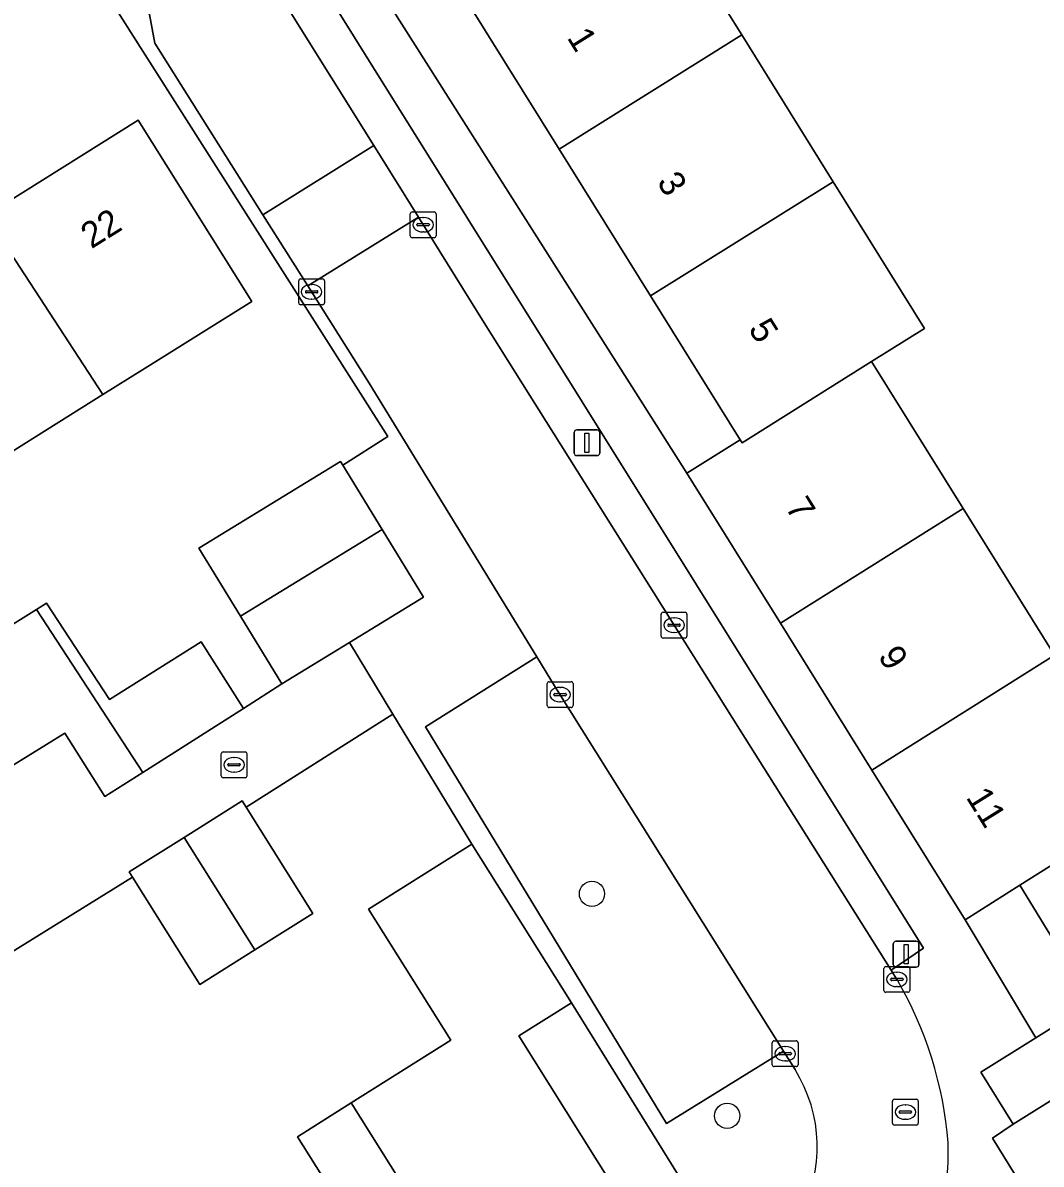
# Model space of a CAD drawing. Extents: x 158455 to 159797, y 387218 to 388672.
# Drawn here: x 158956.78 to 158996.24, y 387860.45 to 387904.66 of the extents above; entities that cross this region are included whole.
import ezdxf

# ---------------------------------------------------------------- set-up
doc = ezdxf.new("R2010")
doc.units = 0
for name, color, linetype in [('IMGEO_Boom', 7, 'Continuous'), ('IMGEO_Erf', 7, 'Continuous'), ('IMGEO_Kolk', 7, 'Continuous'), ('IMGEO_Lichtmast', 7, 'Continuous'), ('IMGEO_Pand', 7, 'Continuous'), ('IMGEO_Pand_nummerreeks', 7, 'Continuous'), ('IMGEO_Parkeervlak_open', 7, 'Continuous'), ('IMGEO_Rijbaan_lokaal_open', 7, 'Continuous'), ('IMGEO_Rioolput', 7, 'Continuous'), ('IMGEO_Voetpad_open', 7, 'Continuous')]:
    doc.layers.add(name, color=color, linetype=linetype)

msp = doc.modelspace()

# ---------------------------------------------------------------- linework, layer by layer
at = {"layer": 'IMGEO_Boom'}
for centre in [(158978.829, 387870.92), (158984.067, 387862.321)]:
    msp.add_circle(centre, 0.489, dxfattribs=at)
at = {"layer": 'IMGEO_Erf'}
for points in [[(158966.502, 387912.441), (158982.509, 387887.215), (158984.576, 387888.503), (158981.102, 387894.082), (158977.56, 387899.769), (158974.012, 387905.465)], [(158981.088, 387909.882), (158984.63, 387904.195), (158988.172, 387898.508), (158991.714, 387892.82), (158989.663, 387891.536), (158993.206, 387885.848), (158996.748, 387880.161)], [(158951.615, 387878.378), (158957.305, 387881.939), (158957.694, 387882.183), (158960.137, 387878.442), (158963.683, 387880.688), (158965.326, 387878.095), (158966.809, 387879.054), (158965.207, 387881.675), (158963.594, 387884.313), (158969.081, 387887.668), (158969.171, 387887.521), (158970.915, 387888.639), (158958.858, 387907.622)], [(158931.285, 387885.072), (158936.955, 387888.621), (158942.793, 387892.274), (158944.11, 387890.17), (158949.664, 387893.643), (158955.342, 387897.197), (158961.251, 387900.895), (158965.647, 387893.871), (158961.409, 387891.219), (158959.874, 387890.259), (158954.194, 387886.704), (158948.515, 387883.15), (158947.159, 387885.238), (158946.947, 387885.105), (158941.453, 387881.667), (158935.773, 387878.112), (158930.093, 387874.558)], [(158969.742, 387857.818), (158967.422, 387861.511), (158969.501, 387862.817), (158973.364, 387865.245), (158970.168, 387870.33), (158974.172, 387872.847), (158971.119, 387877.883), (158965.426, 387874.277), (158968.014, 387870.16), (158965.771, 387868.75), (158963.639, 387867.41), (158961.03, 387871.562), (158953.596, 387866.972), (158956.247, 387862.754), (158954.329, 387861.549), (158951.951, 387860.055), (158949.34, 387864.212), (158942.67, 387860.089)], [(158983.915, 387857.22), (158978.036, 387866.701), (158975.994, 387865.418), (158980.251, 387858.644)], [(158999.485, 387864.704), (158995.146, 387862.001), (158994.344, 387861.45), (158998.64, 387854.52)]]:
    msp.add_lwpolyline(points, dxfattribs=at)
msp.add_lwpolyline([(158995.41, 387871.251), (158993.285, 387869.913), (158996.024, 387865.339), (158998.203, 387866.697)], close=True, dxfattribs=at)
at = {"layer": 'IMGEO_Kolk'}
for p, q in [((158971.786, 387896.413), (158971.786, 387897.265)), ((158971.861, 387897.339), (158972.713, 387897.339)), ((158972.274, 387897.119), (158972.299, 387897.119)), ((158972.787, 387897.265), (158972.787, 387896.413)), ((158972.045, 387896.833), (158972.045, 387896.845)), ((158972.483, 387896.796), (158972.085, 387896.796)), ((158972.088, 387896.882), (158972.486, 387896.882)), ((158972.529, 387896.845), (158972.529, 387896.833)), ((158972.713, 387896.339), (158971.861, 387896.339)), ((158972.297, 387896.559), (158972.272, 387896.559)), ((158967.466, 387893.815), (158967.466, 387894.667)), ((158967.541, 387894.741), (158968.393, 387894.741)), ((158967.954, 387894.521), (158967.979, 387894.521)), ((158968.467, 387894.667), (158968.467, 387893.815)), ((158967.725, 387894.235), (158967.725, 387894.247)), ((158968.163, 387894.198), (158967.765, 387894.198)), ((158967.768, 387894.284), (158968.166, 387894.284)), ((158967.977, 387893.961), (158967.952, 387893.961)), ((158968.209, 387894.247), (158968.209, 387894.235)), ((158968.393, 387893.741), (158967.541, 387893.741)), ((158981.509, 387880.901), (158981.509, 387881.753)), ((158981.584, 387881.827), (158982.436, 387881.827)), ((158981.997, 387881.607), (158982.022, 387881.607)), ((158982.51, 387881.753), (158982.51, 387880.901)), ((158981.768, 387881.321), (158981.768, 387881.333)), ((158982.206, 387881.284), (158981.808, 387881.284)), ((158981.811, 387881.37), (158982.209, 387881.37)), ((158982.252, 387881.333), (158982.252, 387881.321)), ((158982.436, 387880.827), (158981.584, 387880.827)), ((158982.02, 387881.047), (158981.995, 387881.047)), ((158977.094, 387878.212), (158977.094, 387879.064)), ((158977.169, 387879.138), (158978.021, 387879.138)), ((158977.582, 387878.918), (158977.607, 387878.918)), ((158978.095, 387879.064), (158978.095, 387878.212)), ((158977.353, 387878.632), (158977.353, 387878.644)), ((158977.791, 387878.595), (158977.393, 387878.595)), ((158977.396, 387878.681), (158977.794, 387878.681)), ((158977.837, 387878.644), (158977.837, 387878.632)), ((158978.021, 387878.138), (158977.169, 387878.138)), ((158977.605, 387878.358), (158977.58, 387878.358)), ((158964.461, 387875.492), (158964.461, 387876.344)), ((158964.536, 387876.418), (158965.388, 387876.418)), ((158965.462, 387876.344), (158965.462, 387875.492)), ((158964.72, 387875.912), (158964.72, 387875.924)), ((158965.158, 387875.875), (158964.76, 387875.875)), ((158964.763, 387875.961), (158965.161, 387875.961)), ((158964.949, 387876.198), (158964.974, 387876.198)), ((158965.204, 387875.924), (158965.204, 387875.912)), ((158965.388, 387875.418), (158964.536, 387875.418)), ((158964.972, 387875.638), (158964.947, 387875.638)), ((158990.144, 387867.177), (158990.144, 387868.029)), ((158990.219, 387868.103), (158991.071, 387868.103)), ((158990.632, 387867.883), (158990.657, 387867.883)), ((158991.145, 387868.029), (158991.145, 387867.177)), ((158990.403, 387867.597), (158990.403, 387867.609)), ((158990.841, 387867.56), (158990.443, 387867.56)), ((158990.446, 387867.646), (158990.844, 387867.646)), ((158990.887, 387867.609), (158990.887, 387867.597)), ((158991.071, 387867.103), (158990.219, 387867.103)), ((158990.655, 387867.323), (158990.63, 387867.323)), ((158985.887, 387865.226), (158986.739, 387865.226)), ((158985.812, 387864.3), (158985.812, 387865.152)), ((158986.114, 387864.769), (158986.512, 387864.769)), ((158986.3, 387865.006), (158986.325, 387865.006)), ((158986.813, 387865.152), (158986.813, 387864.3)), ((158986.071, 387864.72), (158986.071, 387864.732)), ((158986.509, 387864.683), (158986.111, 387864.683)), ((158986.323, 387864.446), (158986.298, 387864.446)), ((158986.555, 387864.732), (158986.555, 387864.72)), ((158986.739, 387864.226), (158985.887, 387864.226))]:
    msp.add_line(p, q, dxfattribs=at)
for points in [[(158971.786, 387896.413), (158971.786, 387897.265)], [(158971.861, 387897.339), (158972.713, 387897.339)], [(158972.787, 387897.265), (158972.787, 387896.413)], [(158972.713, 387896.339), (158971.861, 387896.339)], [(158967.466, 387893.815), (158967.466, 387894.667)], [(158967.541, 387894.741), (158968.393, 387894.741)], [(158968.467, 387894.667), (158968.467, 387893.815)], [(158968.393, 387893.741), (158967.541, 387893.741)], [(158981.509, 387880.901), (158981.509, 387881.753)], [(158981.584, 387881.827), (158982.436, 387881.827)], [(158982.51, 387881.753), (158982.51, 387880.901)], [(158982.436, 387880.827), (158981.584, 387880.827)], [(158977.094, 387878.212), (158977.094, 387879.064)], [(158977.169, 387879.138), (158978.021, 387879.138)], [(158978.095, 387879.064), (158978.095, 387878.212)], [(158978.021, 387878.138), (158977.169, 387878.138)], [(158964.461, 387875.492), (158964.461, 387876.344)], [(158964.536, 387876.418), (158965.388, 387876.418)], [(158965.462, 387876.344), (158965.462, 387875.492)], [(158965.388, 387875.418), (158964.536, 387875.418)], [(158990.144, 387867.177), (158990.144, 387868.029)], [(158990.219, 387868.103), (158991.071, 387868.103)], [(158991.145, 387868.029), (158991.145, 387867.177)], [(158991.071, 387867.103), (158990.219, 387867.103)], [(158985.887, 387865.226), (158986.739, 387865.226)], [(158985.812, 387864.3), (158985.812, 387865.152)], [(158986.813, 387865.152), (158986.813, 387864.3)], [(158986.739, 387864.226), (158985.887, 387864.226)]]:
    msp.add_lwpolyline(points, dxfattribs=at)
for centre, radius, start, end in [((158971.863, 387897.263), 0.0765, 91.552, 178.448), ((158971.863, 387897.263), 0.0765, 91.552, 178.448), ((158972.711, 387897.263), 0.0765, 1.552, 88.448), ((158972.711, 387897.263), 0.0765, 1.552, 88.448), ((158972.085, 387896.842), 0.0403, 85.8775, 175.7526), ((158972.082, 387896.832), 0.0366, 178.938, 274.7102), ((158972.486, 387896.839), 0.043, 264.8664, 352.4533), ((158972.49, 387896.844), 0.0386, 1.7309, 96.639), ((158971.863, 387896.415), 0.0765, 181.552, 268.448), ((158971.863, 387896.415), 0.0765, 181.552, 268.448), ((158972.711, 387896.415), 0.0765, 271.552, 358.448), ((158972.711, 387896.415), 0.0765, 271.552, 358.448), ((158967.543, 387894.665), 0.0765, 91.552, 178.448), ((158967.543, 387894.665), 0.0765, 91.552, 178.448), ((158968.391, 387894.665), 0.0765, 1.552, 88.448), ((158968.391, 387894.665), 0.0765, 1.552, 88.448), ((158967.765, 387894.244), 0.0403, 85.8775, 175.7526), ((158967.762, 387894.234), 0.0366, 178.938, 274.7102), ((158968.166, 387894.241), 0.043, 264.8664, 352.4533), ((158968.17, 387894.246), 0.0386, 1.7309, 96.639), ((158967.543, 387893.817), 0.0765, 181.552, 268.448), ((158967.543, 387893.817), 0.0765, 181.552, 268.448), ((158968.391, 387893.817), 0.0765, 271.552, 358.448), ((158968.391, 387893.817), 0.0765, 271.552, 358.448), ((158981.586, 387881.751), 0.0765, 91.552, 178.448), ((158981.586, 387881.751), 0.0765, 91.552, 178.448), ((158982.434, 387881.751), 0.0765, 1.552, 88.448), ((158982.434, 387881.751), 0.0765, 1.552, 88.448), ((158981.808, 387881.33), 0.0403, 85.8775, 175.7526), ((158981.805, 387881.32), 0.0366, 178.938, 274.7102), ((158982.209, 387881.327), 0.043, 264.8664, 352.4533), ((158982.213, 387881.332), 0.0386, 1.7309, 96.639), ((158981.586, 387880.903), 0.0765, 181.552, 268.448), ((158981.586, 387880.903), 0.0765, 181.552, 268.448), ((158982.434, 387880.903), 0.0765, 271.552, 358.448), ((158982.434, 387880.903), 0.0765, 271.552, 358.448), ((158977.171, 387879.062), 0.0765, 91.552, 178.448), ((158977.171, 387879.062), 0.0765, 91.552, 178.448), ((158978.019, 387879.062), 0.0765, 1.552, 88.448), ((158978.019, 387879.062), 0.0765, 1.552, 88.448), ((158977.393, 387878.641), 0.0403, 85.8775, 175.7526), ((158977.39, 387878.631), 0.0366, 178.938, 274.7102), ((158977.794, 387878.638), 0.043, 264.8664, 352.4533), ((158977.798, 387878.643), 0.0386, 1.7309, 96.639), ((158977.171, 387878.214), 0.0765, 181.552, 268.448), ((158977.171, 387878.214), 0.0765, 181.552, 268.448), ((158978.019, 387878.214), 0.0765, 271.552, 358.448), ((158978.019, 387878.214), 0.0765, 271.552, 358.448), ((158964.538, 387876.342), 0.0765, 91.552, 178.448), ((158964.538, 387876.342), 0.0765, 91.552, 178.448), ((158965.386, 387876.342), 0.0765, 1.552, 88.448), ((158965.386, 387876.342), 0.0765, 1.552, 88.448), ((158964.76, 387875.921), 0.0403, 85.8775, 175.7526), ((158964.757, 387875.911), 0.0366, 178.938, 274.7102), ((158965.161, 387875.918), 0.043, 264.8664, 352.4533), ((158965.165, 387875.923), 0.0386, 1.7309, 96.639), ((158964.538, 387875.494), 0.0765, 181.552, 268.448), ((158964.538, 387875.494), 0.0765, 181.552, 268.448), ((158965.386, 387875.494), 0.0765, 271.552, 358.448), ((158965.386, 387875.494), 0.0765, 271.552, 358.448), ((158990.221, 387868.027), 0.0765, 91.552, 178.448), ((158990.221, 387868.027), 0.0765, 91.552, 178.448), ((158991.069, 387868.027), 0.0765, 1.552, 88.448), ((158991.069, 387868.027), 0.0765, 1.552, 88.448), ((158990.443, 387867.606), 0.0403, 85.8775, 175.7526), ((158990.44, 387867.596), 0.0366, 178.938, 274.7102), ((158990.844, 387867.603), 0.043, 264.8664, 352.4533), ((158990.848, 387867.608), 0.0386, 1.7309, 96.639), ((158990.221, 387867.179), 0.0765, 181.552, 268.448), ((158990.221, 387867.179), 0.0765, 181.552, 268.448), ((158991.069, 387867.179), 0.0765, 271.552, 358.448), ((158991.069, 387867.179), 0.0765, 271.552, 358.448), ((158985.889, 387865.15), 0.0765, 91.552, 178.448), ((158985.889, 387865.15), 0.0765, 91.552, 178.448), ((158986.737, 387865.15), 0.0765, 1.552, 88.448), ((158986.737, 387865.15), 0.0765, 1.552, 88.448), ((158986.111, 387864.729), 0.0403, 85.8775, 175.7526), ((158986.516, 387864.731), 0.0386, 1.7309, 96.639), ((158985.889, 387864.302), 0.0765, 181.552, 268.448), ((158985.889, 387864.302), 0.0765, 181.552, 268.448), ((158986.108, 387864.719), 0.0366, 178.938, 274.7102), ((158986.512, 387864.726), 0.043, 264.8664, 352.4533), ((158986.737, 387864.302), 0.0765, 271.552, 358.448), ((158986.737, 387864.302), 0.0765, 271.552, 358.448)]:
    msp.add_arc(centre, radius, start, end, dxfattribs=at)
for centre, major_axis, ratio, start_param, end_param in [((158972.273, 387896.839), (-0.387, 0.002), 0.722429, 4.712389, 7.853982), ((158972.298, 387896.839), (-0.39, 0.002), 0.717154, 1.570796, 4.712389), ((158967.953, 387894.241), (-0.387, 0.002), 0.722429, 4.712389, 7.853982), ((158967.978, 387894.241), (-0.39, 0.002), 0.717154, 1.570796, 4.712389), ((158981.996, 387881.327), (-0.387, 0.002), 0.722429, 4.712389, 7.853982), ((158982.021, 387881.327), (-0.39, 0.002), 0.717154, 1.570796, 4.712389), ((158977.581, 387878.638), (-0.387, 0.002), 0.722429, 4.712389, 7.853982), ((158977.606, 387878.638), (-0.39, 0.002), 0.717154, 1.570796, 4.712389), ((158964.948, 387875.918), (-0.387, 0.002), 0.722429, 4.712389, 7.853982), ((158964.973, 387875.918), (-0.39, 0.002), 0.717154, 1.570796, 4.712389), ((158990.631, 387867.603), (-0.387, 0.002), 0.722429, 4.712389, 7.853982), ((158990.656, 387867.603), (-0.39, 0.002), 0.717154, 1.570796, 4.712389), ((158986.299, 387864.726), (-0.387, 0.002), 0.722429, 4.712389, 7.853982), ((158986.324, 387864.726), (-0.39, 0.002), 0.717154, 1.570796, 4.712389)]:
    msp.add_ellipse(centre, major_axis=major_axis, ratio=ratio, start_param=start_param, end_param=end_param, dxfattribs=at)
at = {"layer": 'IMGEO_Lichtmast'}
for p, q in [((158978.139, 387887.994), (158978.139, 387888.794)), ((158978.139, 387888.794), (158978.139, 387887.994)), ((158978.239, 387888.894), (158979.029, 387888.894)), ((158979.029, 387888.894), (158978.239, 387888.894)), ((158979.129, 387888.794), (158979.129, 387887.994)), ((158979.129, 387887.994), (158979.129, 387888.794)), ((158979.029, 387887.894), (158978.239, 387887.894)), ((158978.239, 387887.894), (158979.029, 387887.894)), ((158990.506, 387868.18), (158990.506, 387868.98)), ((158990.506, 387868.98), (158990.506, 387868.18)), ((158990.606, 387869.08), (158991.396, 387869.08)), ((158991.396, 387869.08), (158990.606, 387869.08)), ((158991.496, 387868.98), (158991.496, 387868.18)), ((158991.496, 387868.18), (158991.496, 387868.98)), ((158991.396, 387868.08), (158990.606, 387868.08)), ((158990.606, 387868.08), (158991.396, 387868.08))]:
    msp.add_line(p, q, dxfattribs=at)
for points in [[(158978.559, 387888.769), (158978.709, 387888.769), (158978.709, 387888.019), (158978.559, 387888.019), (158978.559, 387888.769)], [(158990.926, 387868.955), (158991.076, 387868.955), (158991.076, 387868.205), (158990.926, 387868.205), (158990.926, 387868.955)]]:
    msp.add_lwpolyline(points, dxfattribs=at)
for centre, start, end in [((158978.239, 387888.794), 90, 180), ((158978.239, 387888.794), 90, 180), ((158979.029, 387888.794), 0, 90), ((158979.029, 387888.794), 360, 90), ((158978.239, 387887.994), 180, 270), ((158978.239, 387887.994), 180, 270), ((158979.029, 387887.994), 270, 0), ((158979.029, 387887.994), 270, 0), ((158990.606, 387868.98), 90, 180), ((158990.606, 387868.98), 90, 180), ((158991.396, 387868.98), 0, 90), ((158991.396, 387868.98), 360, 90), ((158990.606, 387868.18), 180, 270), ((158990.606, 387868.18), 180, 270), ((158991.396, 387868.18), 270, 0), ((158991.396, 387868.18), 270, 0)]:
    msp.add_arc(centre, 0.1, start, end, dxfattribs=at)
at = {"layer": 'IMGEO_Pand'}
for points in [[(158974.012, 387905.465), (158977.56, 387899.769), (158984.63, 387904.195), (158981.088, 387909.882)], [(158981.102, 387894.082), (158988.172, 387898.508), (158984.63, 387904.195), (158977.56, 387899.769)], [(158959.874, 387890.259), (158961.409, 387891.219), (158965.647, 387893.871), (158961.251, 387900.895), (158955.342, 387897.197)], [(158988.172, 387898.508), (158981.102, 387894.082), (158984.576, 387888.503), (158984.644, 387888.395), (158989.663, 387891.536), (158991.714, 387892.82)], [(158959.874, 387890.259), (158955.342, 387897.197), (158949.664, 387893.643), (158954.194, 387886.704)], [(158989.663, 387891.536), (158984.644, 387888.395), (158984.576, 387888.503), (158982.509, 387887.215), (158986.13, 387881.401), (158993.206, 387885.848)], [(158970.694, 387885.029), (158969.171, 387887.521), (158969.081, 387887.668), (158963.594, 387884.313), (158965.207, 387881.675)], [(158996.748, 387880.161), (158993.206, 387885.848), (158986.13, 387881.401), (158989.673, 387875.712)], [(158970.694, 387885.029), (158965.207, 387881.675), (158966.809, 387879.054), (158969.429, 387880.656), (158972.296, 387882.409)], [(158961.427, 387875.625), (158965.326, 387878.095), (158963.683, 387880.688), (158960.137, 387878.442), (158957.694, 387882.183), (158957.305, 387881.939)], [(158961.427, 387875.625), (158957.305, 387881.939), (158951.615, 387878.378), (158954.132, 387874.503), (158958.4, 387877.148), (158959.956, 387874.693)], [(158996.748, 387880.161), (158989.673, 387875.712), (158993.285, 387869.913), (158995.41, 387871.251), (159000.359, 387874.363), (159000.16, 387874.683), (159000, 387874.94)], [(158998.203, 387866.697), (158998.835, 387865.684), (159000, 387866.409), (159005.945, 387870.107), (159002.274, 387876), (159000.16, 387874.683), (159000.359, 387874.363), (158995.41, 387871.251)], [(158965.771, 387868.75), (158968.014, 387870.16), (158965.426, 387874.277), (158965.276, 387874.516), (158963.033, 387873.107)], [(158965.771, 387868.75), (158963.033, 387873.107), (158960.901, 387871.767), (158961.03, 387871.562), (158963.639, 387867.41)], [(158969.501, 387862.817), (158974.425, 387854.983), (158980.251, 387858.644), (158975.994, 387865.418), (158978.036, 387866.701), (158974.172, 387872.847), (158970.168, 387870.33), (158973.364, 387865.245)], [(158998.203, 387866.697), (158996.024, 387865.339), (158993.893, 387864.012), (158995.146, 387862.001), (158999.485, 387864.704), (159000, 387863.877), (159002.473, 387859.906), (159009.552, 387864.315), (159006.908, 387868.56), (159005.945, 387870.107), (159000, 387866.409), (158998.835, 387865.684)], [(158971.044, 387847.66), (158975.058, 387850.183), (158972.717, 387853.91), (158974.425, 387854.983), (158969.501, 387862.817), (158967.422, 387861.511), (158969.742, 387857.818), (158966.098, 387855.528)]]:
    msp.add_lwpolyline(points, close=True, dxfattribs=at)
at = {"layer": 'IMGEO_Parkeervlak_open'}
for points in [[(158963.884, 387910.309), (158970.376, 387899.905), (158972.102, 387897.139), (158974.656, 387893.045), (158984.545, 387877.292), (158990.423, 387867.958), (158991.67, 387868.808), (158965.224, 387911.155)], [(158986.246, 387864.83), (158977.418, 387878.918), (158976.694, 387880.099), (158972.375, 387877.386), (158981.723, 387862.017)]]:
    msp.add_lwpolyline(points, close=True, dxfattribs=at)
at = {"layer": 'IMGEO_Rijbaan_lokaal_open'}
for points in [[(158960.188, 387907.531), (158961.686, 387904.98), (158961.885, 387903.87), (158966.081, 387897.225), (158970.376, 387899.905), (158963.884, 387910.309)], [(158990.648, 387867.601), (158990.423, 387867.958), (158984.545, 387877.292), (158974.656, 387893.045), (158972.102, 387897.139), (158967.822, 387894.469), (158970.196, 387890.709), (158976.694, 387880.099), (158977.418, 387878.918), (158986.246, 387864.83), (158986.698, 387864.109)], [(158953.596, 387866.972), (158961.03, 387871.562), (158960.901, 387871.767), (158963.033, 387873.107), (158965.276, 387874.516), (158965.426, 387874.277), (158971.119, 387877.883), (158969.429, 387880.656), (158966.809, 387879.054), (158965.326, 387878.095), (158961.427, 387875.625), (158959.956, 387874.693), (158958.4, 387877.148), (158954.132, 387874.503)]]:
    msp.add_lwpolyline(points, dxfattribs=at)
msp.add_lwpolyline([(158972.102, 387897.139), (158970.376, 387899.905), (158966.081, 387897.225), (158967.822, 387894.469)], close=True, dxfattribs=at)
for centre, radius, start, end in [((158977.679, 387860.055), 15.005, 4.6514, 30.1916), ((158981.936, 387861.124), 5.62, 331.1354, 32.0815), ((158981.43, 387861.021), 11.207, 330.17, 1.2859)]:
    msp.add_arc(centre, radius, start, end, dxfattribs=at)
at = {"layer": 'IMGEO_Rioolput'}
for p, q in [((158990.472, 387862.037), (158990.472, 387862.889)), ((158990.547, 387862.963), (158991.399, 387862.963)), ((158990.96, 387862.743), (158990.985, 387862.743)), ((158991.473, 387862.889), (158991.473, 387862.037)), ((158990.731, 387862.457), (158990.731, 387862.469)), ((158991.169, 387862.42), (158990.771, 387862.42)), ((158990.774, 387862.506), (158991.172, 387862.506)), ((158990.983, 387862.183), (158990.958, 387862.183)), ((158991.215, 387862.469), (158991.215, 387862.457)), ((158991.399, 387861.963), (158990.547, 387861.963))]:
    msp.add_line(p, q, dxfattribs=at)
for points in [[(158990.472, 387862.037), (158990.472, 387862.889)], [(158990.547, 387862.963), (158991.399, 387862.963)], [(158991.473, 387862.889), (158991.473, 387862.037)], [(158991.399, 387861.963), (158990.547, 387861.963)]]:
    msp.add_lwpolyline(points, dxfattribs=at)
for centre, radius, start, end in [((158990.549, 387862.887), 0.0765, 91.552, 178.448), ((158990.549, 387862.887), 0.0765, 91.552, 178.448), ((158991.397, 387862.887), 0.0765, 1.552, 88.448), ((158991.397, 387862.887), 0.0765, 1.552, 88.448), ((158990.771, 387862.466), 0.0403, 85.8775, 175.7526), ((158990.768, 387862.456), 0.0366, 178.938, 274.7102), ((158991.172, 387862.463), 0.043, 264.8664, 352.4533), ((158991.176, 387862.468), 0.0386, 1.7309, 96.639), ((158990.549, 387862.039), 0.0765, 181.552, 268.448), ((158990.549, 387862.039), 0.0765, 181.552, 268.448), ((158991.397, 387862.039), 0.0765, 271.552, 358.448), ((158991.397, 387862.039), 0.0765, 271.552, 358.448)]:
    msp.add_arc(centre, radius, start, end, dxfattribs=at)
for centre, major_axis, ratio, start_param, end_param in [((158990.959, 387862.463), (-0.387, 0.002), 0.722429, 4.712389, 7.853982), ((158990.984, 387862.463), (-0.39, 0.002), 0.717154, 1.570796, 4.712389)]:
    msp.add_ellipse(centre, major_axis=major_axis, ratio=ratio, start_param=start_param, end_param=end_param, dxfattribs=at)
at = {"layer": 'IMGEO_Voetpad_open'}
for points in [[(158994.344, 387861.45), (158995.146, 387862.001), (158993.893, 387864.012), (158996.024, 387865.339), (158993.285, 387869.913), (158989.673, 387875.712), (158986.13, 387881.401), (158982.509, 387887.215), (158966.502, 387912.441), (158965.224, 387911.155), (158991.67, 387868.808), (158990.423, 387867.958), (158990.648, 387867.601)], [(158959.711, 387908.139), (158958.858, 387907.622), (158970.915, 387888.639), (158969.171, 387887.521), (158970.694, 387885.029), (158972.296, 387882.409), (158969.429, 387880.656), (158971.119, 387877.883), (158974.172, 387872.847), (158978.036, 387866.701), (158983.915, 387857.22), (158982.548, 387854.251), (158984.103, 387853.413), (158986.858, 387858.411)], [(158970.196, 387890.709), (158967.822, 387894.469), (158966.081, 387897.225), (158961.885, 387903.87), (158961.686, 387904.98), (158960.188, 387907.531)], [(158986.698, 387864.109), (158986.246, 387864.83), (158981.723, 387862.017), (158972.375, 387877.386), (158976.694, 387880.099), (158970.196, 387890.709)], [(159007.183, 387818.548), (159005.394, 387821.005), (159000, 387830.047), (158989.749, 387845.829), (158990.479, 387848.629), (158997.549, 387853.092), (158998.64, 387854.52), (158994.344, 387861.45)]]:
    msp.add_lwpolyline(points, dxfattribs=at)
for centre, radius, start, end in [((158977.679, 387860.055), 15.005, 4.6514, 30.1916), ((158981.936, 387861.124), 5.62, 331.1354, 32.0815), ((158981.43, 387861.021), 11.207, 330.17, 1.2859)]:
    msp.add_arc(centre, radius, start, end, dxfattribs=at)

# ---------------------------------------------------------------- texts
at = {"layer": 'IMGEO_Pand_nummerreeks'}
for s, rotation, p in [('1', 301.9103, (158977.839, 387904.09)), ('3', 301.9103, (158981.323, 387898.496)), ('22', 32.0402, (158959.432, 387895.887)), ('5', 301.9078, (158984.866, 387892.806)), ('7', 301.9135, (158986.299, 387885.897)), ('9', 301.9154, (158989.891, 387880.13)), ('11', 301.9154, (158993.3, 387874.657))]:
    msp.add_text(s, height=1, rotation=rotation, dxfattribs=at).set_placement(p)

doc.saveas('drawing.dxf')
